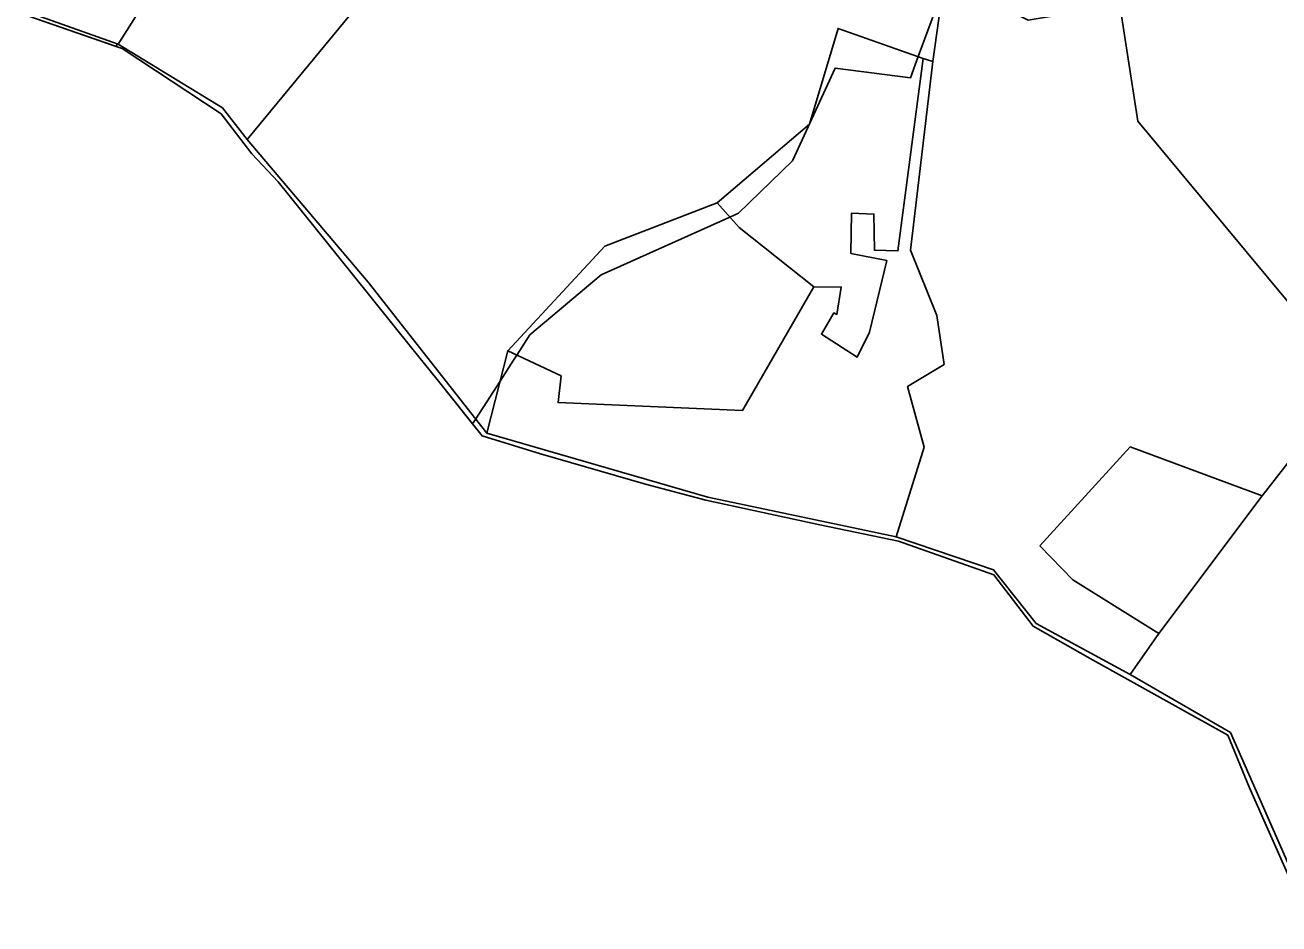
# Model space of a CAD drawing. Extents: x -477304 to -465429, y -1159113 to -1149210.
# Drawn here: x -477021.5 to -476697.2, y -1151408.5 to -1151175.8 of the extents above; entities that cross this region are included whole.
import ezdxf

# ---------------------------------------------------------------- set-up
doc = ezdxf.new("R2010")
doc.units = 0
for name, color, linetype in [('BPEJ_s', 7, 'Continuous'), ('PUPFL_s', 7, 'Continuous'), ('trav_porost_s', 7, 'Continuous'), ('voda_s', 7, 'Continuous')]:
    doc.layers.add(name, color=color, linetype=linetype)

msp = doc.modelspace()

# ---------------------------------------------------------------- linework, layer by layer
at = {"layer": 'BPEJ_s'}
for points in [[(-476967.51, -1151133.52), (-476997.51, -1151180.8), (-476997.69, -1151180.74), (-476997.98, -1151181.33), (-477020.82, -1151173.45)], [(-476785.5, -1151170.5), (-476790.47, -1151183.99), (-476792.5, -1151189.5), (-476812, -1151187), (-476823, -1151211), (-476837, -1151224.5), (-476839.22, -1151225.5), (-476872.5, -1151240.5), (-476891, -1151256), (-476894.35, -1151261.22), (-476895.22, -1151262.58), (-476898.68, -1151267.98), (-476902.13, -1151273.35), (-476904.97, -1151277.77), (-476905.78, -1151279.04), (-476914.98, -1151267.52), (-476921.51, -1151259.43), (-476936.94, -1151240.18), (-476956.09, -1151216.37), (-476962.92, -1151209.15), (-476970.8, -1151198.79), (-476996.4, -1151181.88), (-476997.98, -1151181.33), (-476997.69, -1151180.74), (-476997.51, -1151180.8), (-476967.51, -1151133.52)], [(-476689.21, -1151408.47), (-476704.75, -1151373.22), (-476710.35, -1151359.62), (-476745.43, -1151340.08), (-476760.78, -1151331.42), (-476770.9, -1151318.15), (-476795.57, -1151309.38), (-476815.96, -1151305.15), (-476845.39, -1151298.8), (-476861.02, -1151294.62), (-476888.18, -1151286.78), (-476903.33, -1151282.11), (-476905.78, -1151279.04), (-476904.97, -1151277.77), (-476902.13, -1151273.35), (-476898.68, -1151267.98), (-476895.22, -1151262.58), (-476894.35, -1151261.22), (-476891, -1151256), (-476872.5, -1151240.5), (-476839.22, -1151225.5), (-476837, -1151224.5), (-476823, -1151211), (-476812, -1151187), (-476792.5, -1151189.5), (-476790.47, -1151183.99), (-476785.5, -1151170.5)]]:
    msp.add_lwpolyline(points, dxfattribs=at)
at = {"layer": 'PUPFL_s'}
for points in [[(-476785.9, -1151144.98), (-476783.7, -1151163.5), (-476786.72, -1151185.25), (-476789.2, -1151184.44), (-476811.2, -1151176.67), (-476818.65, -1151201.46), (-476842.51, -1151221.83), (-476871.58, -1151233.05), (-476896.68, -1151260.12), (-476902.11, -1151281.41), (-476932.77, -1151242.37), (-476964.08, -1151205.43), (-476888.48, -1151113.75), (-476845.08, -1151053.85), (-476825.35, -1151064.52), (-476771.78, -1151092.94), (-476749.12, -1151104.65), (-476748.54, -1151108.37), (-476767.43, -1151103.45)], [(-476970.48, -1151197.22), (-476997.51, -1151180.8), (-476967.51, -1151133.52), (-476930.08, -1151105.21), (-476918.41, -1151092.06), (-476896.85, -1151107.69), (-476888.48, -1151113.75), (-476964.08, -1151205.43)], [(-476783.7, -1151163.5), (-476762.01, -1151174.51), (-476742.31, -1151171.25), (-476745.53, -1151153.07), (-476741.53, -1151152.33), (-476739.03, -1151166.11), (-476733.64, -1151200.69), (-476678.03, -1151267.64), (-476701.48, -1151297.65), (-476735.66, -1151285.01), (-476759, -1151310.63), (-476750.46, -1151319.37), (-476728.26, -1151333.32), (-476735.68, -1151343.95), (-476760, -1151330.69), (-476770.97, -1151316.86), (-476796.2, -1151308.31), (-476788.91, -1151285.1), (-476793.24, -1151269.38), (-476783.77, -1151263.67), (-476785.71, -1151250.99), (-476792.45, -1151234.1), (-476786.72, -1151185.25)], [(-476789.2, -1151184.44), (-476795.74, -1151234.27), (-476801.83, -1151234.1), (-476801.94, -1151224.76), (-476807.71, -1151224.47), (-476807.88, -1151234.94), (-476798.63, -1151236.76), (-476803.05, -1151255.29), (-476806.25, -1151261.75), (-476815.51, -1151255.8), (-476812.31, -1151250.31), (-476811.54, -1151250.73), (-476810.39, -1151243.62), (-476817.51, -1151243.53), (-476836.8, -1151228.2), (-476842.51, -1151221.83), (-476818.65, -1151201.46), (-476811.2, -1151176.67)], [(-476783.77, -1151263.67), (-476793.24, -1151269.38), (-476788.91, -1151285.1), (-476796.2, -1151308.31), (-476844.88, -1151297.98), (-476902.11, -1151281.41), (-476896.68, -1151260.12), (-476882.87, -1151266.61), (-476883.64, -1151273.52), (-476835.95, -1151275.55), (-476817.51, -1151243.53), (-476810.39, -1151243.62), (-476811.54, -1151250.73), (-476812.31, -1151250.31), (-476815.51, -1151255.8), (-476806.25, -1151261.75), (-476803.05, -1151255.29), (-476798.63, -1151236.76), (-476807.88, -1151234.94), (-476807.71, -1151224.47), (-476801.94, -1151224.76), (-476801.83, -1151234.1), (-476795.74, -1151234.27), (-476789.2, -1151184.44), (-476786.72, -1151185.25), (-476792.45, -1151234.1), (-476785.71, -1151250.99)], [(-476882.87, -1151266.61), (-476896.68, -1151260.12), (-476871.58, -1151233.05), (-476842.51, -1151221.83), (-476836.8, -1151228.2), (-476817.51, -1151243.53), (-476835.95, -1151275.55), (-476883.64, -1151273.52)], [(-476645.63, -1151350.82), (-476635.69, -1151345.33), (-476655.39, -1151315.26), (-476692.86, -1151339.15), (-476661.93, -1151391.06), (-476677.74, -1151396.61), (-476691.07, -1151401.29), (-476709.7, -1151358.88), (-476735.68, -1151343.95), (-476728.26, -1151333.32), (-476701.48, -1151297.65), (-476678.03, -1151267.64), (-476616.11, -1151342.35), (-476593.86, -1151367.91), (-476627.95, -1151379.67), (-476632.11, -1151381.11)], [(-476728.26, -1151333.32), (-476750.46, -1151319.37), (-476759, -1151310.63), (-476735.66, -1151285.01), (-476701.48, -1151297.65)]]:
    msp.add_lwpolyline(points, close=True, dxfattribs=at)
msp.add_lwpolyline([(-476473.1, -1151168.36), (-476483.22, -1151185.06), (-476487.3, -1151200.26), (-476507.05, -1151235.54), (-476517.53, -1151270.58), (-476526.56, -1151319.8), (-476527.24, -1151341.98), (-476535.9, -1151374.23), (-476543.67, -1151377.6), (-476568.92, -1151391.8), (-476593.86, -1151367.91), (-476616.11, -1151342.35), (-476678.03, -1151267.64), (-476733.64, -1151200.69), (-476739.03, -1151166.11)], dxfattribs=at)
at = {"layer": 'trav_porost_s'}
msp.add_lwpolyline([(-476933.7, -1151081.67), (-476918.41, -1151092.06), (-476930.08, -1151105.21), (-476967.51, -1151133.52), (-476997.51, -1151180.8), (-477020.02, -1151172.74), (-477021.55, -1151165.49), (-477018.4, -1151163.18), (-476926.22, -1151095.63), (-476946.85, -1151072.74)], close=True, dxfattribs=at)
at = {"layer": 'voda_s'}
for points in [[(-476689.21, -1151408.47), (-476704.75, -1151373.22), (-476710.35, -1151359.62), (-476745.43, -1151340.08), (-476760.78, -1151331.42), (-476770.9, -1151318.15), (-476795.57, -1151309.38), (-476815.96, -1151305.15), (-476845.39, -1151298.8), (-476861.02, -1151294.62), (-476888.18, -1151286.78), (-476903.33, -1151282.11), (-476914.98, -1151267.52), (-476921.51, -1151259.43), (-476936.94, -1151240.18), (-476956.09, -1151216.37), (-476962.92, -1151209.15), (-476970.8, -1151198.79), (-476996.4, -1151181.88), (-477020.82, -1151173.45)], [(-477020.02, -1151172.74), (-476997.51, -1151180.8), (-476970.48, -1151197.22), (-476964.08, -1151205.43), (-476932.77, -1151242.37), (-476902.11, -1151281.41), (-476844.88, -1151297.98), (-476796.2, -1151308.31), (-476770.97, -1151316.86), (-476760, -1151330.69), (-476735.68, -1151343.95), (-476709.7, -1151358.88), (-476691.07, -1151401.29)]]:
    msp.add_lwpolyline(points, dxfattribs=at)

doc.saveas('drawing.dxf')
